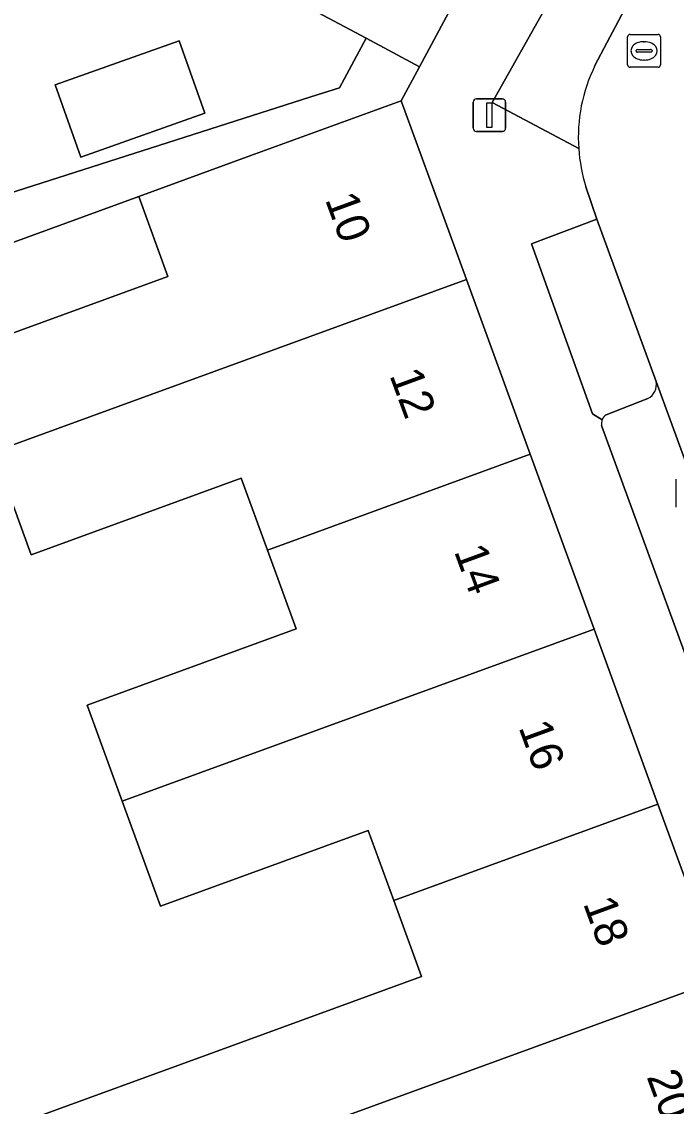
# Model space of a CAD drawing. Extents: x 159262 to 160143, y 383399 to 384319.
# Drawn here: x 159886 to 159905.95, y 383753.3 to 383786.38 of the extents above; entities that cross this region are included whole.
import ezdxf

# ---------------------------------------------------------------- set-up
doc = ezdxf.new("R2010")
doc.units = 0
for name, color, linetype in [('IMGEO_Erf', 7, 'Continuous'), ('IMGEO_Groenvoorziening', 7, 'Continuous'), ('IMGEO_Kolk', 7, 'Continuous'), ('IMGEO_Lichtmast', 7, 'Continuous'), ('IMGEO_Pand', 7, 'Continuous'), ('IMGEO_Pand_nummerreeks', 7, 'Continuous'), ('IMGEO_Parkeervlak_open', 7, 'Continuous'), ('IMGEO_Rijbaan_lokaal_open', 7, 'Continuous'), ('IMGEO_Rioolput', 7, 'Continuous'), ('IMGEO_Voetpad_open', 7, 'Continuous')]:
    doc.layers.add(name, color=color, linetype=linetype)

msp = doc.modelspace()

# ---------------------------------------------------------------- linework, layer by layer
at = {"layer": 'IMGEO_Erf'}
for points in [[(159885.77, 383794.368), (159887.369, 383797.353), (159888.873, 383800.163), (159892.202, 383798.381), (159893.364, 383800.55), (159870.487, 383812.658), (159870.258, 383812.204), (159867.635, 383807.002), (159862.818, 383797.452), (159869.67, 383776.043), (159894.807, 383784.087), (159895.68, 383784.367), (159896.49, 383785.88), (159893.699, 383787.375), (159890.581, 383789.044), (159891.725, 383791.18)], [(159890.797, 383785.796), (159891.578, 383783.589), (159887.801, 383782.252), (159887.02, 383784.459)]]:
    msp.add_lwpolyline(points, close=True, dxfattribs=at)
for points in [[(159884.044, 383776.271), (159890.453, 383778.609), (159889.563, 383781.049), (159872.175, 383774.696)], [(159886.104, 383752.85), (159891.846, 383754.946), (159898.182, 383757.257), (159897.334, 383759.583), (159896.557, 383761.713), (159890.227, 383759.403), (159889.058, 383762.607), (159887.987, 383765.541), (159894.364, 383767.867), (159893.488, 383770.266), (159892.688, 383772.457), (159886.288, 383770.121), (159885.141, 383773.265)]]:
    msp.add_lwpolyline(points, dxfattribs=at)
at = {"layer": 'IMGEO_Groenvoorziening'}
for points in [[(159903.017, 383788.33), (159902.735, 383788.184), (159900.338, 383783.914), (159902.971, 383782.516)], [(159903.467, 383785.043), (159904.455, 383786.925)], [(159903.524, 383780.354), (159901.529, 383779.61), (159903.389, 383774.423), (159903.689, 383774.241)], [(159905.331, 383775.405), (159903.524, 383780.354)], [(159903.807, 383774.394), (159905.082, 383774.891)]]:
    msp.add_lwpolyline(points, dxfattribs=at)
for centre, radius, start, end in [((159907.89, 383782.863), 4.931, 153.7579, 184.0324), ((159904.862, 383775.315), 0.478, 297.4338, 10.8718), ((159904.008, 383774.117), 0.343, 125.9824, 158.7357)]:
    msp.add_arc(centre, radius, start, end, dxfattribs=at)
at = {"layer": 'IMGEO_Kolk'}
msp.add_line((159905.945, 383771.575), (159905.945, 383772.427), dxfattribs=at)
msp.add_lwpolyline([(159905.945, 383771.575), (159905.945, 383772.427)], dxfattribs=at)
at = {"layer": 'IMGEO_Lichtmast'}
for p, q in [((159899.754, 383783.131), (159899.754, 383783.931)), ((159899.754, 383783.931), (159899.754, 383783.131)), ((159899.854, 383784.031), (159900.644, 383784.031)), ((159900.644, 383784.031), (159899.854, 383784.031)), ((159900.744, 383783.931), (159900.744, 383783.131)), ((159900.744, 383783.131), (159900.744, 383783.931)), ((159900.644, 383783.031), (159899.854, 383783.031)), ((159899.854, 383783.031), (159900.644, 383783.031))]:
    msp.add_line(p, q, dxfattribs=at)
msp.add_lwpolyline([(159900.174, 383783.906), (159900.324, 383783.906), (159900.324, 383783.156), (159900.174, 383783.156), (159900.174, 383783.906)], dxfattribs=at)
for centre, start, end in [((159899.854, 383783.931), 90, 180), ((159899.854, 383783.931), 90, 180), ((159900.644, 383783.931), 0, 90), ((159900.644, 383783.931), 360, 90), ((159899.854, 383783.131), 180, 270), ((159899.854, 383783.131), 180, 270), ((159900.644, 383783.131), 270, 0), ((159900.644, 383783.131), 270, 0)]:
    msp.add_arc(centre, 0.1, start, end, dxfattribs=at)
at = {"layer": 'IMGEO_Pand'}
for points in [[(159887.369, 383797.353), (159885.77, 383794.368), (159891.725, 383791.18), (159890.581, 383789.044), (159893.699, 383787.375), (159896.49, 383785.88), (159898.121, 383785.007), (159900.864, 383790.126)], [(159887.02, 383784.459), (159887.801, 383782.252), (159891.578, 383783.589), (159890.797, 383785.796)], [(159897.561, 383783.968), (159892.864, 383782.255), (159889.563, 383781.049), (159890.453, 383778.609), (159884.044, 383776.271), (159885.141, 383773.265), (159899.548, 383778.523)], [(159901.494, 383773.189), (159899.548, 383778.523), (159885.141, 383773.265), (159886.288, 383770.121), (159892.688, 383772.457), (159893.488, 383770.266)], [(159901.494, 383773.189), (159893.488, 383770.266), (159894.364, 383767.867), (159887.987, 383765.541), (159889.058, 383762.607), (159903.441, 383767.855)], [(159905.388, 383762.521), (159903.441, 383767.855), (159889.058, 383762.607), (159890.227, 383759.403), (159896.557, 383761.713), (159897.334, 383759.583)], [(159907.333, 383757.187), (159905.388, 383762.521), (159897.334, 383759.583), (159898.182, 383757.257), (159891.846, 383754.946), (159886.104, 383752.85), (159887.202, 383749.84), (159892.928, 383751.93)], [(159909.321, 383751.741), (159907.333, 383757.187), (159892.928, 383751.93), (159893.665, 383749.88), (159894.059, 383748.782), (159897.005, 383749.876), (159900.416, 383751.142), (159900.899, 383749.871), (159901.3, 383748.814), (159904.189, 383749.867), (159904.624, 383750.026)]]:
    msp.add_lwpolyline(points, close=True, dxfattribs=at)
at = {"layer": 'IMGEO_Parkeervlak_open'}
for points in [[(159909.741, 383763.366), (159905.331, 383775.405)], [(159905.082, 383774.891), (159903.807, 383774.394)], [(159903.667, 383774.07), (159907.601, 383763.307)]]:
    msp.add_lwpolyline(points, dxfattribs=at)
for centre, radius, start, end in [((159904.862, 383775.315), 0.478, 297.4338, 10.8718), ((159904.008, 383774.117), 0.343, 125.9824, 158.7357), ((159904.004, 383774.114), 0.34, 157.9925, 187.3453)]:
    msp.add_arc(centre, radius, start, end, dxfattribs=at)
at = {"layer": 'IMGEO_Rijbaan_lokaal_open'}
for points in [[(159917.54, 383804.561), (159914.678, 383806.016), (159912.481, 383801.867), (159912.456, 383801.82), (159910.095, 383797.392), (159907.699, 383792.974), (159904.455, 383786.925), (159903.467, 383785.043)], [(159903.191, 383781.34), (159903.524, 383780.354), (159905.331, 383775.405), (159909.741, 383763.366), (159910.726, 383760.633), (159912.834, 383754.929), (159915.922, 383756.184), (159908.553, 383776.478), (159907.187, 383780.189)]]:
    msp.add_lwpolyline(points, dxfattribs=at)
for centre, radius, start, end in [((159907.89, 383782.863), 4.931, 153.7579, 184.0324), ((159908.158, 383782.878), 5.2, 183.9897, 197.2026)]:
    msp.add_arc(centre, radius, start, end, dxfattribs=at)
at = {"layer": 'IMGEO_Rioolput'}
for p, q in [((159904.463, 383785.066), (159904.463, 383785.918)), ((159904.538, 383785.992), (159905.39, 383785.992)), ((159905.464, 383785.918), (159905.464, 383785.066)), ((159904.765, 383785.535), (159905.163, 383785.535)), ((159904.951, 383785.772), (159904.976, 383785.772)), ((159904.722, 383785.486), (159904.722, 383785.498)), ((159905.16, 383785.449), (159904.762, 383785.449)), ((159904.974, 383785.212), (159904.949, 383785.212)), ((159905.206, 383785.498), (159905.206, 383785.486)), ((159905.39, 383784.992), (159904.538, 383784.992))]:
    msp.add_line(p, q, dxfattribs=at)
for points in [[(159904.463, 383785.066), (159904.463, 383785.918)], [(159904.538, 383785.992), (159905.39, 383785.992)], [(159905.464, 383785.918), (159905.464, 383785.066)], [(159905.39, 383784.992), (159904.538, 383784.992)]]:
    msp.add_lwpolyline(points, dxfattribs=at)
for centre, radius, start, end in [((159904.54, 383785.916), 0.0765, 91.552, 178.448), ((159904.54, 383785.916), 0.0765, 91.552, 178.448), ((159905.388, 383785.916), 0.0765, 1.552, 88.448), ((159905.388, 383785.916), 0.0765, 1.552, 88.448), ((159904.762, 383785.495), 0.0403, 85.8775, 175.7526), ((159905.167, 383785.497), 0.0386, 1.7309, 96.639), ((159904.759, 383785.485), 0.0366, 178.938, 274.7102), ((159905.163, 383785.492), 0.043, 264.8664, 352.4533), ((159904.54, 383785.068), 0.0765, 181.552, 268.448), ((159904.54, 383785.068), 0.0765, 181.552, 268.448), ((159905.388, 383785.068), 0.0765, 271.552, 358.448), ((159905.388, 383785.068), 0.0765, 271.552, 358.448)]:
    msp.add_arc(centre, radius, start, end, dxfattribs=at)
for centre, major_axis, ratio, start_param, end_param in [((159904.95, 383785.492), (-0.387, 0.002), 0.722429, 4.712389, 7.853982), ((159904.975, 383785.492), (-0.39, 0.002), 0.717154, 1.570796, 4.712389)]:
    msp.add_ellipse(centre, major_axis=major_axis, ratio=ratio, start_param=start_param, end_param=end_param, dxfattribs=at)
at = {"layer": 'IMGEO_Voetpad_open'}
for points in [[(159918.843, 383824.178), (159917.816, 383822.24), (159917.055, 383820.574), (159904.335, 383796.618), (159903.608, 383795.249), (159900.864, 383790.126), (159898.121, 383785.007), (159897.561, 383783.968), (159899.548, 383778.523), (159901.494, 383773.189), (159903.441, 383767.855), (159905.388, 383762.521), (159907.333, 383757.187), (159909.321, 383751.741)], [(159902.971, 383782.516), (159900.338, 383783.914), (159902.735, 383788.184), (159903.017, 383788.33)], [(159872.175, 383774.696), (159889.563, 383781.049), (159892.864, 383782.255), (159897.561, 383783.968), (159898.121, 383785.007), (159896.49, 383785.88), (159895.68, 383784.367), (159894.807, 383784.087), (159869.67, 383776.043)], [(159903.689, 383774.241), (159903.389, 383774.423), (159901.529, 383779.61), (159903.524, 383780.354), (159903.191, 383781.34)], [(159907.601, 383763.307), (159903.667, 383774.07)]]:
    msp.add_lwpolyline(points, dxfattribs=at)
for centre, radius, start, end in [((159908.158, 383782.878), 5.2, 183.9897, 197.2026), ((159904.004, 383774.114), 0.34, 157.9925, 187.3453)]:
    msp.add_arc(centre, radius, start, end, dxfattribs=at)

# ---------------------------------------------------------------- texts
at = {"layer": 'IMGEO_Pand_nummerreeks'}
for s, p in [('10', (159895.232, 383780.965)), ('12', (159897.196, 383775.602)), ('14', (159899.164, 383770.232)), ('16', (159901.13, 383764.864)), ('18', (159903.097, 383759.493)), ('20', (159905.033, 383754.21))]:
    msp.add_text(s, height=1, rotation=290.1163, dxfattribs=at).set_placement(p)

doc.saveas('drawing.dxf')
